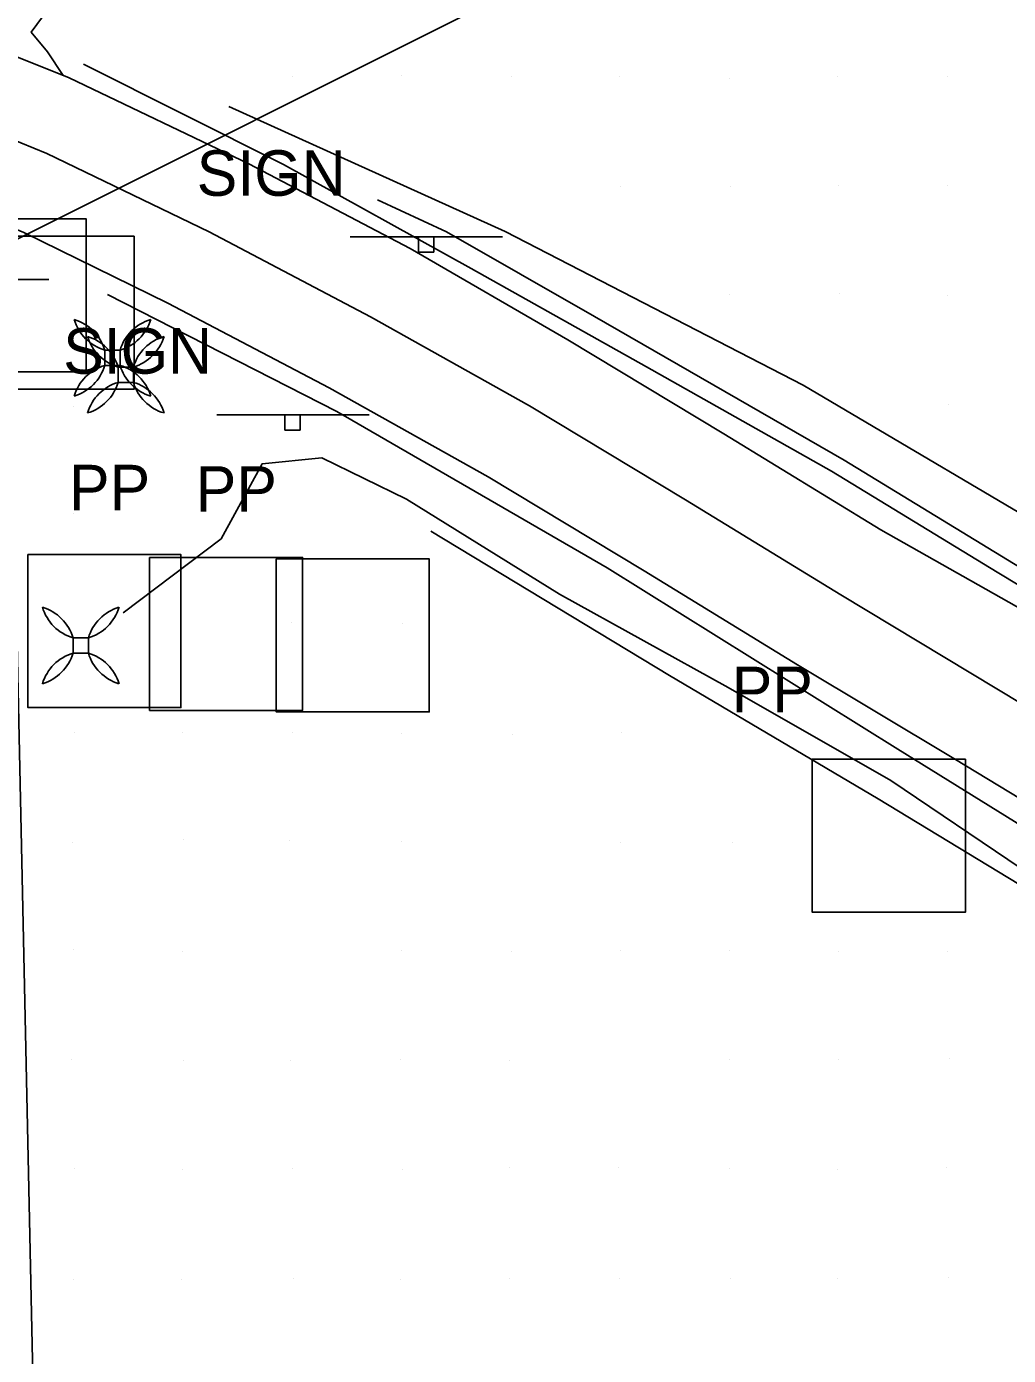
# Model space of a CAD drawing. Extents: x 1602514 to 1609837, y 863887 to 871157.
# Drawn here: x 1606797.4 to 1606932.1, y 866555.4 to 866737.8 of the extents above; entities that cross this region are included whole.
import ezdxf

# ---------------------------------------------------------------- set-up
doc = ezdxf.new("R2010")
doc.units = 0
for name, color, linetype in [('Photo-Anchor', 7, 'Continuous'), ('Roadway-Signs', 7, 'Continuous'), ('Survey-Centerline', 7, 'Continuous'), ('Survey-Edge of pavement', 7, 'Continuous'), ('Survey-Entrances', 7, 'Continuous'), ('Survey-Flow line', 7, 'Continuous'), ('Survey-Ridge Lines', 7, 'Continuous'), ('Survey-Spot dirt', 7, 'Continuous'), ('Survey-Vegetation trees', 7, 'Continuous'), ('Text General Notes', 7, 'Continuous'), ('Utility-Pole', 7, 'Continuous')]:
    doc.layers.add(name, color=color, linetype=linetype)

msp = doc.modelspace()

# ---------------------------------------------------------------- linework, layer by layer
at = {"layer": 'Photo-Anchor'}
for points in [[(1606808.14, 866693.42), (1606810.24, 866693.42), (1606810.24, 866691.32), (1606808.14, 866691.32)], [(1606808.14, 866693.42), (1606810.24, 866693.42), (1606810.24, 866691.32), (1606808.14, 866691.32)], [(1606809.97, 866691.09), (1606812.07, 866691.09), (1606812.07, 866688.99), (1606809.97, 866688.99)], [(1606809.97, 866691.09), (1606812.07, 866691.09), (1606812.07, 866688.99), (1606809.97, 866688.99)], [(1606803.79, 866653.92), (1606805.89, 866653.92), (1606805.89, 866651.82), (1606803.79, 866651.82)], [(1606803.79, 866653.92), (1606805.89, 866653.92), (1606805.89, 866651.82), (1606803.79, 866651.82)]]:
    msp.add_lwpolyline(points, close=True, dxfattribs=at)
for centre, radius, start, end in [((1606802.14, 866691.61), 6.27, 16.7236, 73.2821), ((1606809.96, 866699.43), 6.29, 196.8106, 253.1951), ((1606802.14, 866691.61), 6.27, 16.7236, 73.2821), ((1606809.96, 866699.43), 6.29, 196.8106, 253.1951), ((1606816.24, 866691.61), 6.27, 106.7179, 163.2764), ((1606808.42, 866699.43), 6.29, 286.8049, 343.1894), ((1606816.24, 866691.61), 6.27, 106.7179, 163.2764), ((1606808.42, 866699.43), 6.29, 286.8049, 343.1894), ((1606803.96, 866689.29), 6.27, 16.7236, 73.2821), ((1606811.79, 866697.11), 6.29, 196.8106, 253.1951), ((1606803.96, 866689.29), 6.27, 16.7236, 73.2821), ((1606811.79, 866697.11), 6.29, 196.8106, 253.1951), ((1606818.07, 866689.29), 6.27, 106.7179, 163.2764), ((1606810.25, 866697.11), 6.29, 286.8049, 343.1894), ((1606818.07, 866689.29), 6.27, 106.7179, 163.2764), ((1606810.25, 866697.11), 6.29, 286.8049, 343.1894), ((1606802.14, 866693.12), 6.27, 286.7179, 343.2764), ((1606809.96, 866685.3), 6.29, 106.8049, 163.1894), ((1606802.14, 866693.12), 6.27, 286.7179, 343.2764), ((1606809.96, 866685.3), 6.29, 106.8049, 163.1894), ((1606816.24, 866693.12), 6.27, 196.7236, 253.2821), ((1606808.42, 866685.3), 6.29, 16.8106, 73.1951), ((1606816.24, 866693.12), 6.27, 196.7236, 253.2821), ((1606808.42, 866685.3), 6.29, 16.8106, 73.1951), ((1606803.96, 866690.79), 6.27, 286.7179, 343.2764), ((1606811.79, 866682.97), 6.29, 106.8049, 163.1894), ((1606803.96, 866690.79), 6.27, 286.7179, 343.2764), ((1606811.79, 866682.97), 6.29, 106.8049, 163.1894), ((1606818.07, 866690.79), 6.27, 196.7236, 253.2821), ((1606810.25, 866682.97), 6.29, 16.8106, 73.1951), ((1606818.07, 866690.79), 6.27, 196.7236, 253.2821), ((1606810.25, 866682.97), 6.29, 16.8106, 73.1951), ((1606797.78, 866652.11), 6.27, 16.7236, 73.2821), ((1606805.6, 866659.93), 6.29, 196.8106, 253.1951), ((1606797.78, 866652.11), 6.27, 16.7236, 73.2821), ((1606805.6, 866659.93), 6.29, 196.8106, 253.1951), ((1606811.89, 866652.11), 6.27, 106.7179, 163.2764), ((1606804.07, 866659.93), 6.29, 286.8049, 343.1894), ((1606811.89, 866652.11), 6.27, 106.7179, 163.2764), ((1606804.07, 866659.93), 6.29, 286.8049, 343.1894), ((1606797.78, 866653.62), 6.27, 286.7179, 343.2764), ((1606805.6, 866645.8), 6.29, 106.8049, 163.1894), ((1606797.78, 866653.62), 6.27, 286.7179, 343.2764), ((1606805.6, 866645.8), 6.29, 106.8049, 163.1894), ((1606811.89, 866653.62), 6.27, 196.7236, 253.2821), ((1606804.07, 866645.8), 6.29, 16.8106, 73.1951), ((1606811.89, 866653.62), 6.27, 196.7236, 253.2821), ((1606804.07, 866645.8), 6.29, 16.8106, 73.1951)]:
    msp.add_arc(centre, radius, start, end, dxfattribs=at)
at = {"layer": 'Roadway-Signs'}
for p, q in [((1606841.83, 866708.95), (1606862.73, 866708.95)), ((1606841.83, 866708.95), (1606862.73, 866708.95)), ((1606851.18, 866706.85), (1606851.18, 866708.95)), ((1606851.18, 866706.85), (1606851.18, 866708.95)), ((1606852.23, 866708.95), (1606852.23, 866708.95)), ((1606852.23, 866708.95), (1606852.23, 866708.95)), ((1606853.28, 866708.95), (1606853.28, 866706.85)), ((1606853.28, 866708.95), (1606853.28, 866706.85)), ((1606853.28, 866706.85), (1606851.18, 866706.85)), ((1606853.28, 866706.85), (1606851.18, 866706.85)), ((1606779.54, 866703.13), (1606800.44, 866703.13)), ((1606779.54, 866703.13), (1606800.44, 866703.13)), ((1606823.51, 866684.52), (1606844.41, 866684.52)), ((1606823.51, 866684.52), (1606844.41, 866684.52)), ((1606832.86, 866682.42), (1606832.86, 866684.52)), ((1606832.86, 866682.42), (1606832.86, 866684.52)), ((1606833.91, 866684.52), (1606833.91, 866684.52)), ((1606833.91, 866684.52), (1606833.91, 866684.52)), ((1606834.96, 866684.52), (1606834.96, 866682.42)), ((1606834.96, 866684.52), (1606834.96, 866682.42)), ((1606834.96, 866682.42), (1606832.86, 866682.42)), ((1606834.96, 866682.42), (1606832.86, 866682.42))]:
    msp.add_line(p, q, dxfattribs=at)
at = {"layer": 'Survey-Centerline'}
msp.add_lwpolyline([(1606728.56, 866742.65), (1606752.99, 866737.1), (1606776.93, 866729.92), (1606800.19, 866720.39), (1606822.45, 866709.64), (1606844.6, 866698), (1606866.41, 866685.78), (1606887.82, 866672.87), (1606909.15, 866659.84), (1606930.55, 866646.93), (1606951.94, 866634), (1606973.34, 866621.1), (1606994.93, 866608.49), (1607016.16, 866595.31), (1607037.46, 866582.25), (1607058.63, 866568.96), (1607079.92, 866555.87), (1607101.21, 866542.79), (1607122.51, 866529.73), (1607143.72, 866516.5), (1607164.98, 866503.37), (1607186.07, 866489.97), (1607207.5, 866477.11), (1607228.73, 866463.99)], dxfattribs=at)
msp.add_lwpolyline([(1606728.56, 866742.65), (1606752.99, 866737.1), (1606776.93, 866729.92), (1606800.19, 866720.39), (1606822.45, 866709.64), (1606844.6, 866698), (1606866.41, 866685.78), (1606887.82, 866672.87), (1606909.15, 866659.84), (1606930.55, 866646.93), (1606951.94, 866634), (1606973.34, 866621.1), (1606994.93, 866608.49), (1607016.16, 866595.31), (1607037.46, 866582.25), (1607058.63, 866568.96), (1607079.92, 866555.87), (1607101.21, 866542.79), (1607122.51, 866529.73), (1607143.72, 866516.5), (1607164.98, 866503.37), (1607186.07, 866489.97), (1607207.5, 866477.11), (1607228.73, 866463.99)], dxfattribs=at)
at = {"layer": 'Survey-Edge of pavement'}
for points in [[(1606779.92, 866740.12), (1606803.24, 866730.79), (1606827.9, 866719.01), (1606850.05, 866707.37), (1606871.67, 866694.83), (1606893.08, 866681.92), (1606914.65, 866668.74), (1606936.42, 866656.43), (1606957.8, 866643.5), (1606979.21, 866630.59), (1607000.55, 866617.6), (1607021.79, 866604.42), (1607043.09, 866591.36), (1607064.46, 866578.41), (1607085.75, 866565.32), (1607107.04, 866552.24), (1607128.35, 866539.17), (1607149.55, 866525.95), (1607170.81, 866512.82), (1607191.91, 866499.42), (1607213.34, 866486.56)], [(1606779.92, 866740.12), (1606803.24, 866730.79), (1606827.9, 866719.01), (1606850.05, 866707.37), (1606871.67, 866694.83), (1606893.08, 866681.92), (1606914.65, 866668.74), (1606936.42, 866656.43), (1606957.8, 866643.5), (1606979.21, 866630.59), (1607000.55, 866617.6), (1607021.79, 866604.42), (1607043.09, 866591.36), (1607064.46, 866578.41), (1607085.75, 866565.32), (1607107.04, 866552.24), (1607128.35, 866539.17), (1607149.55, 866525.95), (1607170.81, 866512.82), (1607191.91, 866499.42), (1607213.34, 866486.56)], [(1606605.47, 866727.45), (1606630.19, 866731.22), (1606653.54, 866733.47), (1606678.53, 866734.63), (1606703.53, 866734.12), (1606725.29, 866731.47), (1606749.86, 866726.44), (1606773.81, 866719.26), (1606797.02, 866709.55), (1606816.78, 866699.88), (1606838.92, 866688.23), (1606860.73, 866676.01), (1606882.14, 866663.1), (1606903.22, 866650.23), (1606924.63, 866637.35), (1606946.02, 866624.42)], [(1606605.47, 866727.45), (1606630.19, 866731.22), (1606653.54, 866733.47), (1606678.53, 866734.63), (1606703.53, 866734.12), (1606725.29, 866731.47), (1606749.86, 866726.44), (1606773.81, 866719.26), (1606797.02, 866709.55), (1606816.78, 866699.88), (1606838.92, 866688.23), (1606860.73, 866676.01), (1606882.14, 866663.1), (1606903.22, 866650.23), (1606924.63, 866637.35), (1606946.02, 866624.42)]]:
    msp.add_lwpolyline(points, dxfattribs=at)
at = {"layer": 'Survey-Entrances'}
msp.add_lwpolyline([(1606822.55, 866807.09), (1606824.34, 866784.08), (1606819.99, 866765.7), (1606809.01, 866751.88), (1606801.64, 866741.99), (1606798.04, 866737.08), (1606800.28, 866734.37), (1606802.41, 866731.13)], dxfattribs=at)
msp.add_lwpolyline([(1606822.55, 866807.09), (1606824.34, 866784.08), (1606819.99, 866765.7), (1606809.01, 866751.88), (1606801.64, 866741.99), (1606798.04, 866737.08), (1606800.28, 866734.37), (1606802.41, 866731.13)], dxfattribs=at)
at = {"layer": 'Survey-Flow line'}
for points in [[(1607184.11, 866511.02), (1607142.79, 866535.94), (1607119.65, 866550.12), (1607081.25, 866574.03), (1607039.16, 866599.54), (1607001.32, 866622.94), (1606959.64, 866648.17), (1606937.41, 866661.33), (1606909.61, 866678.33), (1606875.34, 866698.04), (1606855.02, 866709.66), (1606845.54, 866714.03)], [(1607184.11, 866511.02), (1607142.79, 866535.94), (1607119.65, 866550.12), (1607081.25, 866574.03), (1607039.16, 866599.54), (1607001.32, 866622.94), (1606959.64, 866648.17), (1606937.41, 866661.33), (1606909.61, 866678.33), (1606875.34, 866698.04), (1606855.02, 866709.66), (1606845.54, 866714.03)], [(1607037.69, 866556.92), (1607024.13, 866566.67), (1606991.7, 866585.85), (1606976.8, 866595.56), (1606959.94, 866606), (1606933.91, 866622.23), (1606916.01, 866634.35), (1606893.7, 866647.11), (1606870.55, 866659.93), (1606849.53, 866672.97), (1606837.93, 866678.61), (1606829.75, 866677.82), (1606824.09, 866667.49), (1606810.64, 866657.35)], [(1607037.69, 866556.92), (1607024.13, 866566.67), (1606991.7, 866585.85), (1606976.8, 866595.56), (1606959.94, 866606), (1606933.91, 866622.23), (1606916.01, 866634.35), (1606893.7, 866647.11), (1606870.55, 866659.93), (1606849.53, 866672.97), (1606837.93, 866678.61), (1606829.75, 866677.82), (1606824.09, 866667.49), (1606810.64, 866657.35)]]:
    msp.add_lwpolyline(points, dxfattribs=at)
at = {"layer": 'Survey-Ridge Lines'}
for points in [[(1606805.2, 866732.67), (1606832.68, 866718.89), (1606858.43, 866704.64), (1606882.49, 866691.14), (1606907.85, 866676.81), (1606930.58, 866662.91), (1606959.49, 866645.49)], [(1606805.2, 866732.67), (1606832.68, 866718.89), (1606858.43, 866704.64), (1606882.49, 866691.14), (1606907.85, 866676.81), (1606930.58, 866662.91), (1606959.49, 866645.49)], [(1606825.18, 866726.84), (1606863.09, 866709.72), (1606903.98, 866688.61), (1606943.2, 866665.44), (1606959.36, 866655.61), (1606985.32, 866639.63), (1607011.09, 866622.7), (1607032.11, 866610.16), (1607052.9, 866597.97), (1607073.77, 866584.4), (1607096.16, 866570.3), (1607117.14, 866557.01), (1607137.35, 866544.88), (1607159.07, 866533.86), (1607186.25, 866514.23), (1607205.98, 866502.07)], [(1606825.18, 866726.84), (1606863.09, 866709.72), (1606903.98, 866688.61), (1606943.2, 866665.44), (1606959.36, 866655.61), (1606985.32, 866639.63), (1607011.09, 866622.7), (1607032.11, 866610.16), (1607052.9, 866597.97), (1607073.77, 866584.4), (1607096.16, 866570.3), (1607117.14, 866557.01), (1607137.35, 866544.88), (1607159.07, 866533.86), (1607186.25, 866514.23), (1607205.98, 866502.07)], [(1606808.52, 866701.04), (1606839.97, 866684.97), (1606877.09, 866663.52), (1606916.97, 866638.64), (1606935.25, 866627.28), (1606958.74, 866614.38)], [(1606808.52, 866701.04), (1606839.97, 866684.97), (1606877.09, 866663.52), (1606916.97, 866638.64), (1606935.25, 866627.28), (1606958.74, 866614.38)], [(1606852.89, 866668.56), (1606885.64, 866648.75), (1606914.25, 866631.8), (1606947.28, 866611.76), (1606959.34, 866603.45)], [(1606852.89, 866668.56), (1606885.64, 866648.75), (1606914.25, 866631.8), (1606947.28, 866611.76), (1606959.34, 866603.45)]]:
    msp.add_lwpolyline(points, dxfattribs=at)
at = {"layer": 'Survey-Spot dirt'}
for p, q in [((1606833.92, 866730.99), (1606833.92, 866730.99)), ((1606833.92, 866730.99), (1606833.92, 866730.99)), ((1606848.79, 866731.06), (1606848.79, 866731.06)), ((1606848.79, 866731.06), (1606848.79, 866731.06)), ((1606863.89, 866730.94), (1606863.89, 866730.94)), ((1606863.89, 866730.94), (1606863.89, 866730.94)), ((1606878.73, 866731.02), (1606878.73, 866731.02)), ((1606878.73, 866731.02), (1606878.73, 866731.02)), ((1606893.85, 866730.71), (1606893.85, 866730.71)), ((1606893.85, 866730.71), (1606893.85, 866730.71)), ((1606908.73, 866731.02), (1606908.73, 866731.02)), ((1606908.73, 866731.02), (1606908.73, 866731.02)), ((1606923.8, 866731.04), (1606923.8, 866731.04)), ((1606923.8, 866731.04), (1606923.8, 866731.04)), ((1606878.91, 866715.93), (1606878.91, 866715.93)), ((1606878.91, 866715.93), (1606878.91, 866715.93)), ((1606893.96, 866715.91), (1606893.96, 866715.91)), ((1606893.96, 866715.91), (1606893.96, 866715.91)), ((1606908.84, 866715.96), (1606908.84, 866715.96)), ((1606908.84, 866715.96), (1606908.84, 866715.96)), ((1606923.76, 866716), (1606923.76, 866716)), ((1606923.76, 866716), (1606923.76, 866716)), ((1606893.84, 866701.02), (1606893.84, 866701.02)), ((1606893.84, 866701.02), (1606893.84, 866701.02)), ((1606908.99, 866701.18), (1606908.99, 866701.18)), ((1606908.99, 866701.18), (1606908.99, 866701.18)), ((1606923.74, 866700.86), (1606923.74, 866700.86)), ((1606923.74, 866700.86), (1606923.74, 866700.86)), ((1606923.89, 866685.91), (1606923.89, 866685.91)), ((1606923.89, 866685.91), (1606923.89, 866685.91)), ((1606803.78, 866685.72), (1606803.78, 866685.72)), ((1606803.78, 866685.72), (1606803.78, 866685.72)), ((1606803.78, 866670.92), (1606803.78, 866670.92)), ((1606803.78, 866670.92), (1606803.78, 866670.92)), ((1606833.77, 866655.98), (1606833.77, 866655.98)), ((1606833.77, 866655.98), (1606833.77, 866655.98)), ((1606849.04, 866655.91), (1606849.04, 866655.91)), ((1606849.04, 866655.91), (1606849.04, 866655.91)), ((1606803.96, 866640.97), (1606803.96, 866640.97)), ((1606803.96, 866640.97), (1606803.96, 866640.97)), ((1606818.74, 866640.93), (1606818.74, 866640.93)), ((1606818.74, 866640.93), (1606818.74, 866640.93)), ((1606833.83, 866640.97), (1606833.83, 866640.97)), ((1606833.83, 866640.97), (1606833.83, 866640.97)), ((1606848.81, 866640.81), (1606848.81, 866640.81)), ((1606848.81, 866640.81), (1606848.81, 866640.81)), ((1606864.07, 866640.69), (1606864.07, 866640.69)), ((1606864.07, 866640.69), (1606864.07, 866640.69)), ((1606878.98, 866640.91), (1606878.98, 866640.91)), ((1606878.98, 866640.91), (1606878.98, 866640.91)), ((1606803.74, 866625.88), (1606803.74, 866625.88)), ((1606803.74, 866625.88), (1606803.74, 866625.88)), ((1606818.94, 866626.18), (1606818.94, 866626.18)), ((1606818.94, 866626.18), (1606818.94, 866626.18)), ((1606833.53, 866626.03), (1606833.53, 866626.03)), ((1606833.53, 866626.03), (1606833.53, 866626.03)), ((1606848.82, 866625.93), (1606848.82, 866625.93)), ((1606848.82, 866625.93), (1606848.82, 866625.93)), ((1606878.88, 866625.79), (1606878.88, 866625.79)), ((1606878.88, 866625.79), (1606878.88, 866625.79)), ((1606894.24, 866625.81), (1606894.24, 866625.81)), ((1606894.24, 866625.81), (1606894.24, 866625.81)), ((1606803.79, 866611.12), (1606803.79, 866611.12)), ((1606803.79, 866611.12), (1606803.79, 866611.12)), ((1606818.75, 866610.87), (1606818.75, 866610.87)), ((1606818.75, 866610.87), (1606818.75, 866610.87)), ((1606848.81, 866611.01), (1606848.81, 866611.01)), ((1606848.81, 866611.01), (1606848.81, 866611.01)), ((1606863.94, 866610.86), (1606863.94, 866610.86)), ((1606863.94, 866610.86), (1606863.94, 866610.86)), ((1606878.93, 866610.97), (1606878.93, 866610.97)), ((1606878.93, 866610.97), (1606878.93, 866610.97)), ((1606893.89, 866610.97), (1606893.89, 866610.97)), ((1606893.89, 866610.97), (1606893.89, 866610.97)), ((1606908.81, 866610.88), (1606908.81, 866610.88)), ((1606908.81, 866610.88), (1606908.81, 866610.88)), ((1606923.73, 866610.8), (1606923.73, 866610.8)), ((1606923.73, 866610.8), (1606923.73, 866610.8)), ((1606803.58, 866596.03), (1606803.58, 866596.03)), ((1606803.58, 866596.03), (1606803.58, 866596.03)), ((1606818.88, 866595.85), (1606818.88, 866595.85)), ((1606818.88, 866595.85), (1606818.88, 866595.85)), ((1606833.63, 866595.86), (1606833.63, 866595.86)), ((1606833.63, 866595.86), (1606833.63, 866595.86)), ((1606848.78, 866596.03), (1606848.78, 866596.03)), ((1606848.78, 866596.03), (1606848.78, 866596.03)), ((1606863.73, 866595.9), (1606863.73, 866595.9)), ((1606863.73, 866595.9), (1606863.73, 866595.9)), ((1606893.81, 866596.01), (1606893.81, 866596.01)), ((1606893.81, 866596.01), (1606893.81, 866596.01)), ((1606908.8, 866596), (1606908.8, 866596)), ((1606908.8, 866596), (1606908.8, 866596)), ((1606924, 866596.1), (1606924, 866596.1)), ((1606924, 866596.1), (1606924, 866596.1)), ((1606803.92, 866581), (1606803.92, 866581)), ((1606803.92, 866581), (1606803.92, 866581)), ((1606818.74, 866580.95), (1606818.74, 866580.95)), ((1606818.74, 866580.95), (1606818.74, 866580.95)), ((1606833.89, 866581.03), (1606833.89, 866581.03)), ((1606833.89, 866581.03), (1606833.89, 866581.03)), ((1606849, 866580.98), (1606849, 866580.98)), ((1606849, 866580.98), (1606849, 866580.98)), ((1606863.67, 866581.22), (1606863.67, 866581.22)), ((1606863.67, 866581.22), (1606863.67, 866581.22)), ((1606878.64, 866581.25), (1606878.64, 866581.25)), ((1606878.64, 866581.25), (1606878.64, 866581.25)), ((1606893.81, 866581.13), (1606893.81, 866581.13)), ((1606893.81, 866581.13), (1606893.81, 866581.13)), ((1606908.73, 866580.88), (1606908.73, 866580.88)), ((1606908.73, 866580.88), (1606908.73, 866580.88)), ((1606923.69, 866581.25), (1606923.69, 866581.25)), ((1606923.69, 866581.25), (1606923.69, 866581.25)), ((1606803.78, 866565.83), (1606803.78, 866565.83)), ((1606803.78, 866565.83), (1606803.78, 866565.83)), ((1606818.66, 866565.88), (1606818.66, 866565.88)), ((1606818.66, 866565.88), (1606818.66, 866565.88)), ((1606833.97, 866566.03), (1606833.97, 866566.03)), ((1606833.97, 866566.03), (1606833.97, 866566.03)), ((1606848.77, 866565.85), (1606848.77, 866565.85)), ((1606848.77, 866565.85), (1606848.77, 866565.85)), ((1606863.64, 866566.01), (1606863.64, 866566.01)), ((1606863.64, 866566.01), (1606863.64, 866566.01)), ((1606878.8, 866565.98), (1606878.8, 866565.98)), ((1606878.8, 866565.98), (1606878.8, 866565.98)), ((1606894.02, 866566.01), (1606894.02, 866566.01)), ((1606894.02, 866566.01), (1606894.02, 866566.01)), ((1606908.73, 866565.94), (1606908.73, 866565.94)), ((1606908.73, 866565.94), (1606908.73, 866565.94)), ((1606923.87, 866566.08), (1606923.87, 866566.08)), ((1606923.87, 866566.08), (1606923.87, 866566.08))]:
    msp.add_line(p, q, dxfattribs=at)
at = {"layer": 'Survey-Vegetation trees'}
msp.add_lwpolyline([(1606491.27, 866423.03), (1606644.53, 866348.1), (1606814.7, 866275.17), (1606800.58, 866443.57), (1606795.3, 866691.63), (1606726.49, 866726.88), (1606661.55, 866725.39), (1606579.3, 866712.04)], dxfattribs=at)
msp.add_lwpolyline([(1606491.27, 866423.03), (1606644.53, 866348.1), (1606814.7, 866275.17), (1606800.58, 866443.57), (1606795.3, 866691.63), (1606726.49, 866726.88), (1606661.55, 866725.39), (1606579.3, 866712.04)], dxfattribs=at)
at = {"layer": 'Text General Notes'}
msp.add_line((1606794.72, 866707.96), (1607689.75, 867156.22), dxfattribs=at)
msp.add_line((1606794.72, 866707.96), (1607689.75, 867156.22), dxfattribs=at)
at = {"layer": 'Utility-Pole'}
for points in [[(1606784.58, 866711.44), (1606805.58, 866711.44), (1606805.58, 866690.44), (1606784.58, 866690.44)], [(1606784.58, 866711.44), (1606805.58, 866711.44), (1606805.58, 866690.44), (1606784.58, 866690.44)], [(1606791.15, 866709.05), (1606812.16, 866709.05), (1606812.16, 866688.05), (1606791.15, 866688.05)], [(1606791.15, 866709.05), (1606812.16, 866709.05), (1606812.16, 866688.05), (1606791.15, 866688.05)], [(1606797.58, 866665.34), (1606818.59, 866665.34), (1606818.59, 866644.34), (1606797.58, 866644.34)], [(1606797.58, 866665.34), (1606818.59, 866665.34), (1606818.59, 866644.34), (1606797.58, 866644.34)], [(1606814.28, 866664.95), (1606835.28, 866664.95), (1606835.28, 866643.95), (1606814.28, 866643.95)], [(1606814.28, 866664.95), (1606835.28, 866664.95), (1606835.28, 866643.95), (1606814.28, 866643.95)], [(1606831.67, 866664.75), (1606852.67, 866664.75), (1606852.67, 866643.74), (1606831.67, 866643.74)], [(1606831.67, 866664.75), (1606852.67, 866664.75), (1606852.67, 866643.74), (1606831.67, 866643.74)], [(1606905.23, 866637.24), (1606926.24, 866637.24), (1606926.24, 866616.24), (1606905.23, 866616.24)], [(1606905.23, 866637.24), (1606926.24, 866637.24), (1606926.24, 866616.24), (1606905.23, 866616.24)]]:
    msp.add_lwpolyline(points, close=True, dxfattribs=at)

# ---------------------------------------------------------------- texts
at = {"layer": 'Roadway-Signs'}
for p in [(1606820.75, 866714.6), (1606820.75, 866714.6), (1606802.43, 866690.18), (1606802.43, 866690.18)]:
    msp.add_text('SIGN', height=6.25, dxfattribs=at).set_placement(p)
at = {"layer": 'Utility-Pole'}
for p in [(1606803.22, 866671.42), (1606803.22, 866671.42), (1606820.61, 866671.22), (1606820.61, 866671.22), (1606894.17, 866643.71), (1606894.17, 866643.71)]:
    msp.add_text('PP', height=6.251, dxfattribs=at).set_placement(p)

doc.saveas('drawing.dxf')
